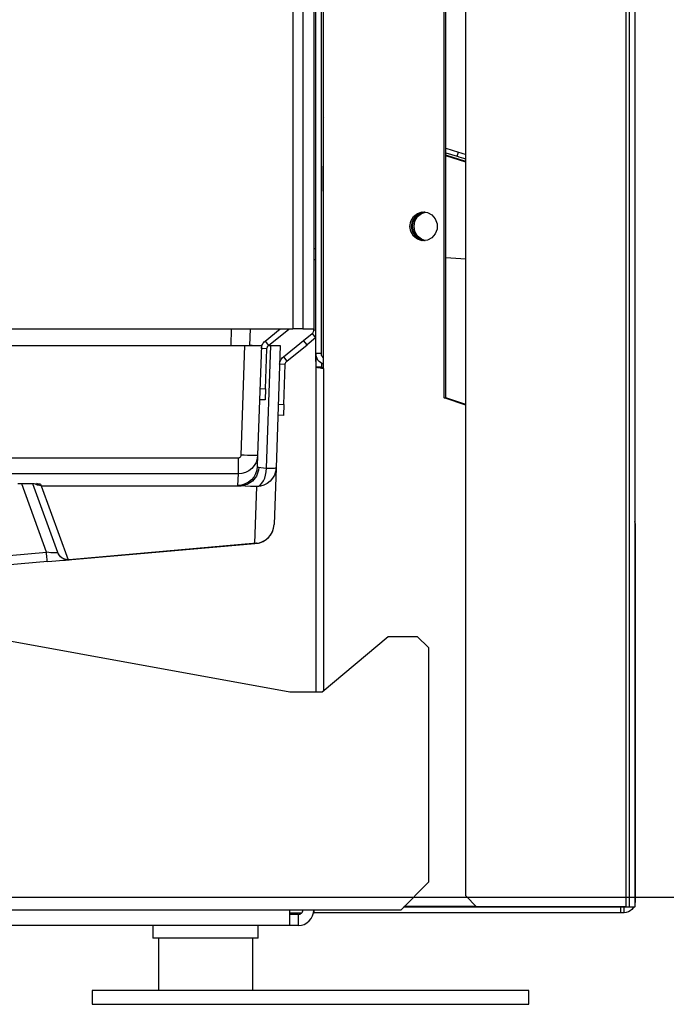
# Model space of a CAD drawing. Header units: millimetres. Extents: x 0 to 39025, y -31299 to 8400.
# Tile 328 of 382: x 17546 to 17663, y 1446 to 1624. Entities that reach past the tile are written whole.
import ezdxf

# ---------------------------------------------------------------- set-up
doc = ezdxf.new("R2010")
doc.units = ezdxf.units.MM
doc.header["$PDSIZE"] = -1
doc.layers.add('DIMENZIJE', color=4, linetype='Continuous')
doc.styles.add('SLDTEXTSTYLE6', font='txt')
doc.dimstyles.new('SLDDIMSTYLE0', dxfattribs={"dimtxt": 3, "dimasz": 3.414889, "dimexe": 0, "dimexo": 0.0625, "dimgap": 0.75, "dimtad": 1, "dimdec": 0, "dimlfac": 20, "dimrnd": 1e-09, "dimzin": 12, "dimdsep": 46, "dimtxsty": 'SLDTEXTSTYLE6', "dimsah": 1, "dimcen": 0.09, "dimadec": 0, "dimazin": 3, "dimtfac": 1, "dimtdec": 0, "dimtofl": 0, "dimtmove": 0, "dimatfit": 3, "dimfxl": 1, "dimfrac": 2, "dimtolj": 1, "dimtzin": 12, "dimarcsym": 0})

# ---------------------------------------------------------------- blocks, each defined once
blk = doc.blocks.new('*U63')
at = {"lineweight": 25}
for p, q in [((628.89, 10.82), (628.89, 1.35)), ((645.89, 10.82), (645.89, 1.35))]:
    blk.add_line(p, q, dxfattribs=at)
blk.add_lwpolyline([(616.89, -1.15), (695.79, -1.15), (695.79, 1.35), (616.89, 1.35)], close=True, dxfattribs=at)
for points in [[(684.42, 18.46), (684.42, 18.46), (684.42, 557.15), (684.42, 557.15)], [(713.31, 557.15), (713.31, 557.15), (713.31, 16.45), (713.31, 16.45)], [(713.91, 557.15), (713.91, 557.15), (713.91, 16.45), (713.91, 16.45)], [(714.96, 557.15), (714.96, 557.15), (714.96, 16.45), (714.96, 16.45)], [(715, 85.75), (715, 85.75), (715, 557.15), (715, 557.15)], [(657.32, 115.01), (657.32, 115.01), (657.32, 544.18), (657.32, 544.18)], [(657.32, 116.46), (657.32, 116.46), (657.32, 531.12), (657.32, 531.12)], [(658.32, 116.46), (658.32, 116.46), (658.32, 531.12), (658.32, 531.12)], [(656.95, 529.11), (656.95, 529.11), (656.95, 120.93), (656.95, 120.93)], [(658.7, 113.77), (658.7, 113.77), (658.7, 529.5), (658.7, 529.5)], [(653.15, 528.1), (653.15, 528.1), (653.15, 120.93), (653.15, 120.93)], [(654.95, 528.1), (654.95, 528.1), (654.95, 120.93), (654.95, 120.93)], [(680.52, 108.43), (680.52, 108.43), (680.52, 522.6), (680.52, 522.6)], [(680.83, 108.43), (680.83, 108.43), (680.83, 522.6), (680.83, 522.6)], [(658.62, 155.56), (658.62, 155.56), (658.62, 150.31), (658.62, 150.31)], [(658.7, 155.56), (658.7, 155.56), (658.62, 155.56), (658.62, 155.56)], [(680.83, 153.61), (680.83, 153.61), (683.08, 152.88), (683.08, 152.88)], [(680.83, 152.76), (680.83, 152.76), (682.83, 152.11), (682.83, 152.11)], [(684.42, 151.15), (684.42, 151.15), (680.83, 152.32), (680.83, 152.32)], [(684.42, 151.05), (684.42, 151.05), (680.83, 152.22), (680.83, 152.22)], [(682.83, 152.11), (682.83, 152.11), (683.08, 152.88), (683.08, 152.88)], [(658.62, 150.31), (658.62, 150.31), (658.7, 150.31), (658.7, 150.31)], [(658.7, 145.78), (658.7, 145.78), (658.62, 145.78), (658.62, 145.78)], [(656.95, 135.42), (656.95, 135.42), (657.32, 135.42), (657.32, 135.42)], [(680.83, 133.84), (680.83, 133.84), (684.42, 133.57), (684.42, 133.57)], [(657.32, 133.41), (657.32, 133.41), (656.95, 133.41), (656.95, 133.41)], [(498.4, 120.93), (498.4, 120.93), (653.15, 120.93), (653.15, 120.93)], [(642, 117.91), (642, 117.91), (642.1, 120.93), (642.1, 120.93)], [(645.4, 117.93), (645.4, 117.93), (645.5, 120.93), (645.5, 120.93)], [(648.15, 118.69), (648.15, 118.69), (650.9, 120.93), (650.9, 120.93)], [(648.78, 117.91), (648.78, 117.91), (652.42, 120.88), (652.42, 120.88)], [(652.42, 120.88), (652.42, 120.88), (652.38, 120.93), (652.38, 120.93)], [(652.49, 120.93), (652.49, 120.93), (652.42, 120.88), (652.42, 120.88)], [(655.1, 118.84), (655.1, 118.84), (656.65, 120.1), (656.65, 120.1)], [(657.28, 119.32), (657.28, 119.32), (655.73, 118.05), (655.73, 118.05)], [(656.65, 120.1), (656.65, 120.1), (657.28, 119.32), (657.28, 119.32)], [(656.95, 120.72), (656.95, 120.72), (656.95, 120.93), (656.95, 120.93)], [(656.95, 120.72), (656.95, 120.72), (657.32, 120.72), (657.32, 120.72)], [(657.28, 119.32), (657.28, 119.32), (657.32, 119.35), (657.32, 119.35)], [(500.9, 117.91), (500.9, 117.91), (644.5, 117.91), (644.5, 117.91)], [(643.82, 98.09), (643.82, 98.09), (644.5, 117.91), (644.5, 117.91)], [(645.4, 117.91), (645.4, 117.91), (645.4, 117.93), (645.4, 117.93)], [(645.83, 117.91), (645.83, 117.91), (645.4, 117.93), (645.4, 117.93)], [(647.5, 117.91), (647.5, 117.91), (646.81, 98.09), (646.81, 98.09)], [(648.15, 118.69), (648.15, 118.69), (648.78, 117.91), (648.78, 117.91)], [(648.43, 95.76), (648.43, 95.76), (649.2, 117.91), (649.2, 117.91)], [(648.78, 117.91), (648.78, 117.91), (649.2, 117.91), (649.2, 117.91)], [(650.9, 117.91), (650.9, 117.91), (650.13, 95.8), (650.13, 95.8)], [(651.45, 115.86), (651.45, 115.86), (655.1, 118.84), (655.1, 118.84)], [(652.08, 115.08), (652.08, 115.08), (655.73, 118.05), (655.73, 118.05)], [(655.73, 118.05), (655.73, 118.05), (655.1, 118.84), (655.1, 118.84)], [(648.48, 117.31), (648.48, 117.31), (647.48, 117.35), (647.48, 117.35)], [(648.23, 110.1), (648.23, 110.1), (648.48, 117.31), (648.48, 117.31)], [(651.45, 115.86), (651.45, 115.86), (652.08, 115.08), (652.08, 115.08)], [(657.32, 116.46), (657.32, 116.46), (657.32, 114), (657.32, 114)], [(658.32, 116.46), (658.32, 116.46), (657.32, 116.46), (657.32, 116.46)], [(651.78, 114.48), (651.78, 114.48), (650.78, 114.52), (650.78, 114.52)], [(651.53, 107.27), (651.53, 107.27), (651.78, 114.48), (651.78, 114.48)], [(657.32, 115.01), (657.32, 115.01), (657.32, 115.01), (657.32, 115.01)], [(658.32, 114), (658.32, 114), (657.32, 114), (657.32, 114)], [(657.32, 114), (657.32, 114), (657.32, 55.3), (657.32, 55.3)], [(658.32, 114.72), (658.32, 114.72), (658.32, 114), (658.32, 114)], [(658.7, 113.77), (658.7, 113.77), (658.7, 55.51), (658.7, 55.51)], [(647.23, 110.13), (647.23, 110.13), (648.23, 110.1), (648.23, 110.1)], [(648.23, 110.1), (648.23, 110.1), (648.16, 108.09), (648.16, 108.09)], [(648.16, 108.09), (648.16, 108.09), (647.16, 108.12), (647.16, 108.12)], [(650.53, 107.31), (650.53, 107.31), (651.53, 107.27), (651.53, 107.27)], [(651.53, 107.27), (651.53, 107.27), (651.46, 105.26), (651.46, 105.26)], [(684.42, 107.14), (684.42, 107.14), (680.52, 108.43), (680.52, 108.43)], [(680.52, 108.43), (680.52, 108.43), (680.83, 108.43), (680.83, 108.43)], [(684.42, 107.24), (684.42, 107.24), (680.83, 108.43), (680.83, 108.43)], [(651.46, 105.26), (651.46, 105.26), (650.46, 105.3), (650.46, 105.3)], [(646.81, 98.09), (646.81, 98.09), (646.74, 96.03), (646.74, 96.03)], [(502.09, 97.61), (502.09, 97.61), (643.32, 97.61), (643.32, 97.61)], [(643.32, 94.7), (643.32, 94.7), (502.09, 94.7), (502.09, 94.7)], [(643.25, 92.63), (643.25, 92.63), (643.32, 94.7), (643.32, 94.7)], [(650.13, 95.8), (650.13, 95.8), (649.78, 85.55), (649.78, 85.55)], [(608.65, 80.57), (608.65, 80.57), (604.18, 92.92), (604.18, 92.92)], [(610.69, 80.51), (610.69, 80.51), (606.21, 92.89), (606.21, 92.89)], [(607.64, 92.82), (607.64, 92.82), (607.73, 92.56), (607.73, 92.56)], [(607.73, 92.56), (607.73, 92.56), (643.84, 92.56), (643.84, 92.56)], [(607.73, 92.56), (607.73, 92.56), (607.73, 92.56), (607.73, 92.56)], [(607.73, 92.56), (607.73, 92.56), (612.57, 79.19), (612.57, 79.19)], [(643.87, 92.56), (643.87, 92.56), (643.84, 92.56), (643.84, 92.56)], [(646.28, 82.16), (646.28, 82.16), (646.63, 92.41), (646.63, 92.41)], [(715, 85.75), (715, 85.75), (714.96, 86.09), (714.96, 86.09)], [(715, 85.75), (715, 85.75), (715, 17.4), (715, 17.4)], [(501, 82.93), (501, 82.93), (652.65, 55.3), (652.65, 55.3)], [(612.57, 79.19), (612.57, 79.19), (646.28, 82.16), (646.28, 82.16)], [(646.58, 82.17), (646.58, 82.17), (612.75, 79.19), (612.75, 79.19)], [(595.81, 79.44), (595.81, 79.44), (608.65, 80.57), (608.65, 80.57)], [(608.82, 78.85), (608.82, 78.85), (595.9, 77.71), (595.9, 77.71)], [(658.45, 55.3), (658.45, 55.3), (670.37, 65.34), (670.37, 65.34)], [(670.37, 65.34), (670.37, 65.34), (675.65, 65.34), (675.65, 65.34)], [(675.65, 65.34), (675.65, 65.34), (677.65, 63.34), (677.65, 63.34)], [(677.65, 63.34), (677.65, 63.34), (677.65, 20.92), (677.65, 20.92)], [(652.65, 55.3), (652.65, 55.3), (658.45, 55.3), (658.45, 55.3)], [(677.65, 20.92), (677.65, 20.92), (672.65, 15.89), (672.65, 15.89)], [(684.42, 18.46), (684.42, 18.46), (686.33, 16.45), (686.33, 16.45)], [(712.38, 16.4), (712.38, 16.4), (673.15, 16.4), (673.15, 16.4)], [(686.33, 16.45), (686.33, 16.45), (673.2, 16.45), (673.2, 16.45)], [(686.28, 16.5), (686.28, 16.5), (673.25, 16.5), (673.25, 16.5)], [(713.31, 16.45), (713.31, 16.45), (686.33, 16.45), (686.33, 16.45)], [(712.38, 16.4), (712.38, 16.4), (712.38, 15.39), (712.38, 15.39)], [(713, 16.4), (713, 16.4), (712.38, 16.4), (712.38, 16.4)], [(713, 16.45), (713, 16.45), (713, 16.4), (713, 16.4)], [(713, 15.39), (713, 15.39), (713, 16.4), (713, 16.4)], [(713.91, 16.45), (713.91, 16.45), (714.96, 16.45), (714.96, 16.45)], [(715, 16.45), (715, 16.45), (715, 17.4), (715, 17.4)], [(652.65, 15.89), (652.65, 15.89), (501, 15.89), (501, 15.89)], [(672.65, 15.89), (672.65, 15.89), (652.65, 15.89), (652.65, 15.89)], [(652.65, 15.39), (652.65, 15.39), (654.77, 15.39), (654.77, 15.39)], [(654.15, 15.09), (654.15, 15.09), (652.65, 15.09), (652.65, 15.09)], [(654.15, 15.09), (654.15, 15.09), (654.15, 13.08), (654.15, 13.08)], [(656.9, 15.39), (656.9, 15.39), (657, 15.39), (657, 15.39)], [(657, 15.39), (657, 15.39), (657, 15.89), (657, 15.89)], [(712.38, 15.39), (712.38, 15.39), (657, 15.39), (657, 15.39)], [(713, 15.39), (713, 15.39), (712.38, 15.39), (712.38, 15.39)], [(652.65, 13.08), (652.65, 13.08), (501, 13.08), (501, 13.08)], [(627.89, 13.08), (627.89, 13.08), (627.89, 10.82), (627.89, 10.82)], [(646.89, 10.82), (646.89, 10.82), (646.89, 13.08), (646.89, 13.08)], [(654.15, 13.08), (654.15, 13.08), (652.65, 13.08), (652.65, 13.08)]]:
    blk.add_open_spline(points, degree=3, dxfattribs=at)
for points, knots in [([(658.7, 159.07), (658.7, 159.07), (658.65, 158.94), (658.65, 158.94), (658.65, 158.94), (658.63, 158.75), (658.63, 158.75), (658.63, 158.75), (658.62, 158.65), (658.62, 158.65)], [0, 0, 0, 0, 1, 1, 1, 2, 2, 2, 3, 3, 3, 3]), ([(658.62, 158.65), (658.62, 158.65), (658.62, 158.29), (658.62, 158.29), (658.62, 158.29), (658.62, 157.91), (658.62, 157.91), (658.62, 157.91), (658.62, 157.53), (658.62, 157.53), (658.62, 157.53), (658.62, 157.15), (658.62, 157.15), (658.62, 157.15), (658.62, 156.76), (658.62, 156.76), (658.62, 156.76), (658.62, 156.36), (658.62, 156.36), (658.62, 156.36), (658.62, 155.96), (658.62, 155.96), (658.62, 155.96), (658.62, 155.56), (658.62, 155.56)], [0, 0, 0, 0, 1, 1, 1, 2, 2, 2, 3, 3, 3, 4, 4, 4, 5, 5, 5, 6, 6, 6, 7, 7, 7, 8, 8, 8, 8]), ([(684.42, 151.59), (684.42, 151.59), (684.04, 151.71), (684.04, 151.71), (684.04, 151.71), (683.64, 151.85), (683.64, 151.85), (683.64, 151.85), (683.23, 151.98), (683.23, 151.98), (683.23, 151.98), (682.83, 152.11), (682.83, 152.11)], [0, 0, 0, 0, 1, 1, 1, 2, 2, 2, 3, 3, 3, 4, 4, 4, 4]), ([(683.08, 152.88), (683.08, 152.88), (683.48, 152.75), (683.48, 152.75), (683.48, 152.75), (683.89, 152.61), (683.89, 152.61), (683.89, 152.61), (684.29, 152.48), (684.29, 152.48), (684.29, 152.48), (684.42, 152.44), (684.42, 152.44)], [0, 0, 0, 0, 1, 1, 1, 2, 2, 2, 3, 3, 3, 4, 4, 4, 4]), ([(658.62, 145.78), (658.62, 145.78), (658.62, 145.88), (658.62, 145.88), (658.62, 145.88), (658.62, 146.13), (658.62, 146.13), (658.62, 146.13), (658.62, 146.55), (658.62, 146.55), (658.62, 146.55), (658.62, 147.11), (658.62, 147.11), (658.62, 147.11), (658.62, 147.8), (658.62, 147.8), (658.62, 147.8), (658.62, 148.58), (658.62, 148.58), (658.62, 148.58), (658.62, 149.43), (658.62, 149.43), (658.62, 149.43), (658.62, 150.31), (658.62, 150.31)], [0, 0, 0, 0, 1, 1, 1, 2, 2, 2, 3, 3, 3, 4, 4, 4, 5, 5, 5, 6, 6, 6, 7, 7, 7, 8, 8, 8, 8]), ([(674.31, 139.44), (674.31, 139.44), (674.48, 138.5), (674.48, 138.5), (674.48, 138.5), (674.96, 137.69), (674.96, 137.69), (674.96, 137.69), (675.69, 137.11), (675.69, 137.11), (675.69, 137.11), (676.55, 136.85), (676.55, 136.85), (676.55, 136.85), (677.46, 136.93), (677.46, 136.93), (677.46, 136.93), (678.28, 137.36), (678.28, 137.36), (678.28, 137.36), (678.89, 138.07), (678.89, 138.07), (678.89, 138.07), (679.21, 138.97), (679.21, 138.97), (679.21, 138.97), (679.21, 139.93), (679.21, 139.93), (679.21, 139.93), (678.89, 140.82), (678.89, 140.82), (678.89, 140.82), (678.28, 141.54), (678.28, 141.54), (678.28, 141.54), (677.46, 141.96), (677.46, 141.96), (677.46, 141.96), (676.55, 142.05), (676.55, 142.05), (676.55, 142.05), (675.69, 141.78), (675.69, 141.78), (675.69, 141.78), (674.96, 141.21), (674.96, 141.21), (674.96, 141.21), (674.48, 140.39), (674.48, 140.39), (674.48, 140.39), (674.31, 139.44), (674.31, 139.44)], [0, 0, 0, 0, 1, 1, 1, 2, 2, 2, 3, 3, 3, 4, 4, 4, 5, 5, 5, 6, 6, 6, 7, 7, 7, 8, 8, 8, 9, 9, 9, 10, 10, 10, 11, 11, 11, 12, 12, 12, 13, 13, 13, 14, 14, 14, 15, 15, 15, 16, 16, 16, 17, 17, 17, 17]), ([(674.62, 139.44), (674.62, 139.44), (674.79, 140.39), (674.79, 140.39), (674.79, 140.39), (675.27, 141.21), (675.27, 141.21), (675.27, 141.21), (675.99, 141.78), (675.99, 141.78), (675.99, 141.78), (676.86, 142.05), (676.86, 142.05), (676.86, 142.05), (676.94, 142.05), (676.94, 142.05)], [0, 0, 0, 0, 1, 1, 1, 2, 2, 2, 3, 3, 3, 4, 4, 4, 5, 5, 5, 5]), ([(674.8, 139.44), (674.8, 139.44), (674.97, 140.39), (674.97, 140.39), (674.97, 140.39), (675.44, 141.2), (675.44, 141.2), (675.44, 141.2), (676.16, 141.78), (676.16, 141.78), (676.16, 141.78), (677.03, 142.05), (677.03, 142.05), (677.03, 142.05), (677.04, 142.05), (677.04, 142.05)], [0, 0, 0, 0, 1, 1, 1, 2, 2, 2, 3, 3, 3, 4, 4, 4, 5, 5, 5, 5]), ([(675.05, 139.44), (675.05, 139.44), (675.21, 140.39), (675.21, 140.39), (675.21, 140.39), (675.69, 141.21), (675.69, 141.21), (675.69, 141.21), (676.41, 141.78), (676.41, 141.78), (676.41, 141.78), (677.15, 142.03), (677.15, 142.03)], [0, 0, 0, 0, 1, 1, 1, 2, 2, 2, 3, 3, 3, 4, 4, 4, 4]), ([(676.94, 136.84), (676.94, 136.84), (676.86, 136.85), (676.86, 136.85), (676.86, 136.85), (675.99, 137.11), (675.99, 137.11), (675.99, 137.11), (675.27, 137.69), (675.27, 137.69), (675.27, 137.69), (674.79, 138.5), (674.79, 138.5), (674.79, 138.5), (674.62, 139.44), (674.62, 139.44)], [0, 0, 0, 0, 1, 1, 1, 2, 2, 2, 3, 3, 3, 4, 4, 4, 5, 5, 5, 5]), ([(677.01, 136.84), (677.01, 136.84), (676.17, 137.1), (676.17, 137.1), (676.17, 137.1), (675.45, 137.69), (675.45, 137.69), (675.45, 137.69), (674.97, 138.5), (674.97, 138.5), (674.97, 138.5), (674.8, 139.44), (674.8, 139.44)], [0, 0, 0, 0, 1, 1, 1, 2, 2, 2, 3, 3, 3, 4, 4, 4, 4]), ([(677.15, 136.86), (677.15, 136.86), (676.42, 137.11), (676.42, 137.11), (676.42, 137.11), (675.7, 137.69), (675.7, 137.69), (675.7, 137.69), (675.22, 138.5), (675.22, 138.5), (675.22, 138.5), (675.05, 139.44), (675.05, 139.44)], [0, 0, 0, 0, 1, 1, 1, 2, 2, 2, 3, 3, 3, 4, 4, 4, 4]), ([(654.95, 120.93), (654.95, 120.93), (654.92, 120.93), (654.92, 120.93), (654.92, 120.93), (654.82, 120.93), (654.82, 120.93), (654.82, 120.93), (654.65, 120.93), (654.65, 120.93), (654.65, 120.93), (654.42, 120.93), (654.42, 120.93), (654.42, 120.93), (654.15, 120.93), (654.15, 120.93), (654.15, 120.93), (653.84, 120.93), (653.84, 120.93), (653.84, 120.93), (653.5, 120.93), (653.5, 120.93), (653.5, 120.93), (653.15, 120.93), (653.15, 120.93)], [0, 0, 0, 0, 1, 1, 1, 2, 2, 2, 3, 3, 3, 4, 4, 4, 5, 5, 5, 6, 6, 6, 7, 7, 7, 8, 8, 8, 8]), ([(654.95, 120.93), (654.95, 120.93), (655.41, 120.93), (655.41, 120.93), (655.41, 120.93), (655.84, 120.93), (655.84, 120.93), (655.84, 120.93), (656.22, 120.93), (656.22, 120.93), (656.22, 120.93), (656.53, 120.93), (656.53, 120.93), (656.53, 120.93), (656.76, 120.93), (656.76, 120.93), (656.76, 120.93), (656.9, 120.93), (656.9, 120.93), (656.9, 120.93), (656.95, 120.93), (656.95, 120.93)], [0, 0, 0, 0, 1, 1, 1, 2, 2, 2, 3, 3, 3, 4, 4, 4, 5, 5, 5, 6, 6, 6, 7, 7, 7, 7]), ([(656.65, 120.1), (656.65, 120.1), (656.72, 120.16), (656.72, 120.16), (656.72, 120.16), (656.78, 120.23), (656.78, 120.23), (656.78, 120.23), (656.83, 120.3), (656.83, 120.3), (656.83, 120.3), (656.87, 120.38), (656.87, 120.38), (656.87, 120.38), (656.9, 120.46), (656.9, 120.46), (656.9, 120.46), (656.93, 120.55), (656.93, 120.55), (656.93, 120.55), (656.95, 120.63), (656.95, 120.63), (656.95, 120.63), (656.95, 120.72), (656.95, 120.72)], [0, 0, 0, 0, 1, 1, 1, 2, 2, 2, 3, 3, 3, 4, 4, 4, 5, 5, 5, 6, 6, 6, 7, 7, 7, 8, 8, 8, 8]), ([(644.5, 117.91), (644.5, 117.91), (645.09, 117.91), (645.09, 117.91), (645.09, 117.91), (645.65, 117.91), (645.65, 117.91), (645.65, 117.91), (646.17, 117.91), (646.17, 117.91), (646.17, 117.91), (646.63, 117.91), (646.63, 117.91), (646.63, 117.91), (646.99, 117.91), (646.99, 117.91), (646.99, 117.91), (647.27, 117.91), (647.27, 117.91), (647.27, 117.91), (647.44, 117.91), (647.44, 117.91), (647.44, 117.91), (647.5, 117.91), (647.5, 117.91)], [0, 0, 0, 0, 1, 1, 1, 2, 2, 2, 3, 3, 3, 4, 4, 4, 5, 5, 5, 6, 6, 6, 7, 7, 7, 8, 8, 8, 8]), ([(647.48, 117.35), (647.48, 117.35), (647.5, 117.54), (647.5, 117.54), (647.5, 117.54), (647.54, 117.72), (647.54, 117.72), (647.54, 117.72), (647.59, 117.91), (647.59, 117.91), (647.59, 117.91), (647.67, 118.08), (647.67, 118.08), (647.67, 118.08), (647.76, 118.25), (647.76, 118.25), (647.76, 118.25), (647.87, 118.41), (647.87, 118.41), (647.87, 118.41), (648, 118.56), (648, 118.56), (648, 118.56), (648.15, 118.69), (648.15, 118.69)], [0, 0, 0, 0, 1, 1, 1, 2, 2, 2, 3, 3, 3, 4, 4, 4, 5, 5, 5, 6, 6, 6, 7, 7, 7, 8, 8, 8, 8]), ([(647.5, 117.91), (647.5, 117.91), (647.58, 117.91), (647.58, 117.91), (647.58, 117.91), (647.59, 117.91), (647.59, 117.91)], [0, 0, 0, 0, 1, 1, 1, 2, 2, 2, 2]), ([(648.48, 117.31), (648.48, 117.31), (648.49, 117.4), (648.49, 117.4), (648.49, 117.4), (648.5, 117.48), (648.5, 117.48), (648.5, 117.48), (648.53, 117.56), (648.53, 117.56), (648.53, 117.56), (648.57, 117.64), (648.57, 117.64), (648.57, 117.64), (648.61, 117.72), (648.61, 117.72), (648.61, 117.72), (648.66, 117.79), (648.66, 117.79), (648.66, 117.79), (648.71, 117.85), (648.71, 117.85), (648.71, 117.85), (648.78, 117.91), (648.78, 117.91)], [0, 0, 0, 0, 1, 1, 1, 2, 2, 2, 3, 3, 3, 4, 4, 4, 5, 5, 5, 6, 6, 6, 7, 7, 7, 8, 8, 8, 8]), ([(649.2, 117.91), (649.2, 117.91), (649.78, 117.91), (649.78, 117.91), (649.78, 117.91), (650.25, 117.91), (650.25, 117.91), (650.25, 117.91), (650.6, 117.91), (650.6, 117.91), (650.6, 117.91), (650.82, 117.91), (650.82, 117.91), (650.82, 117.91), (650.9, 117.91), (650.9, 117.91)], [0, 0, 0, 0, 1, 1, 1, 2, 2, 2, 3, 3, 3, 4, 4, 4, 5, 5, 5, 5]), ([(650.78, 114.52), (650.78, 114.52), (650.8, 114.72), (650.8, 114.72), (650.8, 114.72), (650.84, 114.9), (650.84, 114.9), (650.84, 114.9), (650.89, 115.08), (650.89, 115.08), (650.89, 115.08), (650.97, 115.26), (650.97, 115.26), (650.97, 115.26), (651.06, 115.43), (651.06, 115.43), (651.06, 115.43), (651.18, 115.59), (651.18, 115.59), (651.18, 115.59), (651.3, 115.73), (651.3, 115.73), (651.3, 115.73), (651.45, 115.86), (651.45, 115.86)], [0, 0, 0, 0, 1, 1, 1, 2, 2, 2, 3, 3, 3, 4, 4, 4, 5, 5, 5, 6, 6, 6, 7, 7, 7, 8, 8, 8, 8]), ([(658.7, 114.55), (658.7, 114.55), (658.41, 114.67), (658.41, 114.67), (658.41, 114.67), (658.15, 114.84), (658.15, 114.84), (658.15, 114.84), (657.91, 115.04), (657.91, 115.04), (657.91, 115.04), (657.7, 115.28), (657.7, 115.28), (657.7, 115.28), (657.54, 115.55), (657.54, 115.55), (657.54, 115.55), (657.42, 115.84), (657.42, 115.84), (657.42, 115.84), (657.35, 116.15), (657.35, 116.15), (657.35, 116.15), (657.32, 116.46), (657.32, 116.46)], [0, 0, 0, 0, 1, 1, 1, 2, 2, 2, 3, 3, 3, 4, 4, 4, 5, 5, 5, 6, 6, 6, 7, 7, 7, 8, 8, 8, 8]), ([(658.7, 115.67), (658.7, 115.67), (658.61, 115.75), (658.61, 115.75), (658.61, 115.75), (658.51, 115.87), (658.51, 115.87), (658.51, 115.87), (658.43, 116.01), (658.43, 116.01), (658.43, 116.01), (658.37, 116.16), (658.37, 116.16), (658.37, 116.16), (658.34, 116.3), (658.34, 116.3), (658.34, 116.3), (658.32, 116.46), (658.32, 116.46)], [0, 0, 0, 0, 1, 1, 1, 2, 2, 2, 3, 3, 3, 4, 4, 4, 5, 5, 5, 6, 6, 6, 6]), ([(651.78, 114.48), (651.78, 114.48), (651.79, 114.57), (651.79, 114.57), (651.79, 114.57), (651.8, 114.65), (651.8, 114.65), (651.8, 114.65), (651.83, 114.74), (651.83, 114.74), (651.83, 114.74), (651.87, 114.82), (651.87, 114.82), (651.87, 114.82), (651.91, 114.89), (651.91, 114.89), (651.91, 114.89), (651.96, 114.96), (651.96, 114.96), (651.96, 114.96), (652.02, 115.02), (652.02, 115.02), (652.02, 115.02), (652.08, 115.08), (652.08, 115.08)], [0, 0, 0, 0, 1, 1, 1, 2, 2, 2, 3, 3, 3, 4, 4, 4, 5, 5, 5, 6, 6, 6, 7, 7, 7, 8, 8, 8, 8]), ([(657.32, 114), (657.32, 114), (657.35, 113.99), (657.35, 113.99), (657.35, 113.99), (657.45, 113.98), (657.45, 113.98), (657.45, 113.98), (657.6, 113.95), (657.6, 113.95), (657.6, 113.95), (657.81, 113.91), (657.81, 113.91), (657.81, 113.91), (658.08, 113.87), (658.08, 113.87), (658.08, 113.87), (658.37, 113.83), (658.37, 113.83), (658.37, 113.83), (658.7, 113.77), (658.7, 113.77)], [0, 0, 0, 0, 1, 1, 1, 2, 2, 2, 3, 3, 3, 4, 4, 4, 5, 5, 5, 6, 6, 6, 7, 7, 7, 7]), ([(658.32, 114), (658.32, 114), (658.34, 113.99), (658.34, 113.99), (658.34, 113.99), (658.39, 113.98), (658.39, 113.98), (658.39, 113.98), (658.46, 113.95), (658.46, 113.95), (658.46, 113.95), (658.57, 113.91), (658.57, 113.91), (658.57, 113.91), (658.7, 113.87), (658.7, 113.87), (658.7, 113.87), (658.7, 113.87), (658.7, 113.87)], [0, 0, 0, 0, 1, 1, 1, 2, 2, 2, 3, 3, 3, 4, 4, 4, 5, 5, 5, 6, 6, 6, 6]), ([(643.32, 97.61), (643.32, 97.61), (643.41, 97.62), (643.41, 97.62), (643.41, 97.62), (643.5, 97.65), (643.5, 97.65), (643.5, 97.65), (643.58, 97.69), (643.58, 97.69), (643.58, 97.69), (643.66, 97.75), (643.66, 97.75), (643.66, 97.75), (643.73, 97.82), (643.73, 97.82), (643.73, 97.82), (643.77, 97.91), (643.77, 97.91), (643.77, 97.91), (643.8, 98), (643.8, 98), (643.8, 98), (643.82, 98.09), (643.82, 98.09)], [0, 0, 0, 0, 1, 1, 1, 2, 2, 2, 3, 3, 3, 4, 4, 4, 5, 5, 5, 6, 6, 6, 7, 7, 7, 8, 8, 8, 8]), ([(646.81, 98.09), (646.81, 98.09), (646.72, 97.43), (646.72, 97.43), (646.72, 97.43), (646.51, 96.79), (646.51, 96.79), (646.51, 96.79), (646.18, 96.2), (646.18, 96.2), (646.18, 96.2), (645.74, 95.69), (645.74, 95.69), (645.74, 95.69), (645.22, 95.27), (645.22, 95.27), (645.22, 95.27), (644.63, 94.96), (644.63, 94.96), (644.63, 94.96), (643.98, 94.77), (643.98, 94.77), (643.98, 94.77), (643.32, 94.7), (643.32, 94.7)], [0, 0, 0, 0, 1, 1, 1, 2, 2, 2, 3, 3, 3, 4, 4, 4, 5, 5, 5, 6, 6, 6, 7, 7, 7, 8, 8, 8, 8]), ([(646.81, 98.09), (646.81, 98.09), (646.75, 98.08), (646.75, 98.08), (646.75, 98.08), (646.58, 98.06), (646.58, 98.06), (646.58, 98.06), (646.31, 98.06), (646.31, 98.06), (646.31, 98.06), (645.93, 98.05), (645.93, 98.05), (645.93, 98.05), (645.47, 98.06), (645.47, 98.06), (645.47, 98.06), (644.96, 98.06), (644.96, 98.06), (644.96, 98.06), (644.4, 98.08), (644.4, 98.08), (644.4, 98.08), (643.82, 98.09), (643.82, 98.09)], [0, 0, 0, 0, 1, 1, 1, 2, 2, 2, 3, 3, 3, 4, 4, 4, 5, 5, 5, 6, 6, 6, 7, 7, 7, 8, 8, 8, 8]), ([(643.32, 94.7), (643.32, 94.7), (643.32, 94.77), (643.32, 94.77), (643.32, 94.77), (643.32, 94.94), (643.32, 94.94), (643.32, 94.94), (643.32, 95.21), (643.32, 95.21), (643.32, 95.21), (643.32, 95.58), (643.32, 95.58), (643.32, 95.58), (643.32, 96.01), (643.32, 96.01), (643.32, 96.01), (643.32, 96.5), (643.32, 96.5), (643.32, 96.5), (643.32, 97.04), (643.32, 97.04), (643.32, 97.04), (643.32, 97.61), (643.32, 97.61)], [0, 0, 0, 0, 1, 1, 1, 2, 2, 2, 3, 3, 3, 4, 4, 4, 5, 5, 5, 6, 6, 6, 7, 7, 7, 8, 8, 8, 8]), ([(646.74, 96.03), (646.74, 96.03), (646.65, 95.36), (646.65, 95.36), (646.65, 95.36), (646.44, 94.72), (646.44, 94.72), (646.44, 94.72), (646.11, 94.14), (646.11, 94.14), (646.11, 94.14), (645.67, 93.62), (645.67, 93.62), (645.67, 93.62), (645.15, 93.2), (645.15, 93.2), (645.15, 93.2), (644.55, 92.89), (644.55, 92.89), (644.55, 92.89), (643.91, 92.7), (643.91, 92.7), (643.91, 92.7), (643.25, 92.63), (643.25, 92.63)], [0, 0, 0, 0, 1, 1, 1, 2, 2, 2, 3, 3, 3, 4, 4, 4, 5, 5, 5, 6, 6, 6, 7, 7, 7, 8, 8, 8, 8]), ([(647.04, 95.92), (647.04, 95.92), (647.03, 95.85), (647.03, 95.85), (647.03, 95.85), (646.97, 95.37), (646.97, 95.37), (646.97, 95.37), (646.57, 94.27), (646.57, 94.27), (646.57, 94.27), (645.86, 93.37), (645.86, 93.37), (645.86, 93.37), (644.92, 92.78), (644.92, 92.78), (644.92, 92.78), (643.87, 92.56), (643.87, 92.56)], [0, 0, 0, 0, 1, 1, 1, 2, 2, 2, 3, 3, 3, 4, 4, 4, 5, 5, 5, 6, 6, 6, 6]), ([(650.13, 95.8), (650.13, 95.8), (650.05, 95.14), (650.05, 95.14), (650.05, 95.14), (649.84, 94.5), (649.84, 94.5), (649.84, 94.5), (649.5, 93.91), (649.5, 93.91), (649.5, 93.91), (649.07, 93.4), (649.07, 93.4), (649.07, 93.4), (648.54, 92.98), (648.54, 92.98), (648.54, 92.98), (647.94, 92.67), (647.94, 92.67), (647.94, 92.67), (647.3, 92.48), (647.3, 92.48), (647.3, 92.48), (646.63, 92.41), (646.63, 92.41)], [0, 0, 0, 0, 1, 1, 1, 2, 2, 2, 3, 3, 3, 4, 4, 4, 5, 5, 5, 6, 6, 6, 7, 7, 7, 8, 8, 8, 8]), ([(646.63, 92.41), (646.63, 92.41), (646.96, 92.5), (646.96, 92.5), (646.96, 92.5), (647.29, 92.7), (647.29, 92.7), (647.29, 92.7), (647.58, 93.02), (647.58, 93.02), (647.58, 93.02), (647.85, 93.43), (647.85, 93.43), (647.85, 93.43), (648.08, 93.93), (648.08, 93.93), (648.08, 93.93), (648.25, 94.5), (648.25, 94.5), (648.25, 94.5), (648.37, 95.11), (648.37, 95.11), (648.37, 95.11), (648.43, 95.76), (648.43, 95.76)], [0, 0, 0, 0, 1, 1, 1, 2, 2, 2, 3, 3, 3, 4, 4, 4, 5, 5, 5, 6, 6, 6, 7, 7, 7, 8, 8, 8, 8]), ([(646.74, 96.03), (646.74, 96.03), (646.77, 95.99), (646.77, 95.99), (646.77, 95.99), (646.87, 95.94), (646.87, 95.94), (646.87, 95.94), (647.04, 95.92), (647.04, 95.92)], [0, 0, 0, 0, 1, 1, 1, 2, 2, 2, 3, 3, 3, 3]), ([(647.04, 95.92), (647.04, 95.92), (647.39, 95.85), (647.39, 95.85), (647.39, 95.85), (647.86, 95.8), (647.86, 95.8), (647.86, 95.8), (648.43, 95.76), (648.43, 95.76)], [0, 0, 0, 0, 1, 1, 1, 2, 2, 2, 3, 3, 3, 3]), ([(648.43, 95.76), (648.43, 95.76), (648.8, 95.75), (648.8, 95.75), (648.8, 95.75), (649.14, 95.75), (649.14, 95.75), (649.14, 95.75), (649.43, 95.75), (649.43, 95.75), (649.43, 95.75), (649.67, 95.76), (649.67, 95.76), (649.67, 95.76), (649.87, 95.77), (649.87, 95.77), (649.87, 95.77), (650.02, 95.78), (650.02, 95.78), (650.02, 95.78), (650.1, 95.79), (650.1, 95.79), (650.1, 95.79), (650.13, 95.8), (650.13, 95.8)], [0, 0, 0, 0, 1, 1, 1, 2, 2, 2, 3, 3, 3, 4, 4, 4, 5, 5, 5, 6, 6, 6, 7, 7, 7, 8, 8, 8, 8]), ([(606.73, 92.88), (606.73, 92.88), (606.41, 92.89), (606.41, 92.89), (606.41, 92.89), (605.78, 92.9), (605.78, 92.9), (605.78, 92.9), (605.07, 92.91), (605.07, 92.91), (605.07, 92.91), (604.28, 92.92), (604.28, 92.92), (604.28, 92.92), (603.47, 92.92), (603.47, 92.92)], [0, 0, 0, 0, 1, 1, 1, 2, 2, 2, 3, 3, 3, 4, 4, 4, 5, 5, 5, 5]), ([(606.65, 92.88), (606.65, 92.88), (606.89, 92.87), (606.89, 92.87), (606.89, 92.87), (607.25, 92.85), (607.25, 92.85), (607.25, 92.85), (607.32, 92.85), (607.32, 92.85)], [0, 0, 0, 0, 1, 1, 1, 2, 2, 2, 3, 3, 3, 3]), ([(607.73, 92.56), (607.73, 92.56), (607.38, 92.59), (607.38, 92.59), (607.38, 92.59), (607.05, 92.68), (607.05, 92.68), (607.05, 92.68), (606.73, 92.83), (606.73, 92.83), (606.73, 92.83), (606.65, 92.88), (606.65, 92.88)], [0, 0, 0, 0, 1, 1, 1, 2, 2, 2, 3, 3, 3, 4, 4, 4, 4]), ([(607.64, 92.82), (607.64, 92.82), (607.55, 92.83), (607.55, 92.83), (607.55, 92.83), (607.31, 92.85), (607.31, 92.85), (607.31, 92.85), (606.93, 92.87), (606.93, 92.87), (606.93, 92.87), (606.73, 92.88), (606.73, 92.88)], [0, 0, 0, 0, 1, 1, 1, 2, 2, 2, 3, 3, 3, 4, 4, 4, 4]), ([(607.64, 92.82), (607.64, 92.82), (607.33, 92.84), (607.33, 92.84), (607.33, 92.84), (607.04, 92.91), (607.04, 92.91), (607.04, 92.91), (606.92, 92.95), (606.92, 92.95)], [0, 0, 0, 0, 1, 1, 1, 2, 2, 2, 3, 3, 3, 3]), ([(643.84, 92.56), (643.84, 92.56), (643.51, 92.58), (643.51, 92.58), (643.51, 92.58), (643.31, 92.61), (643.31, 92.61), (643.31, 92.61), (643.25, 92.63), (643.25, 92.63)], [0, 0, 0, 0, 1, 1, 1, 2, 2, 2, 3, 3, 3, 3]), ([(646.63, 92.41), (646.63, 92.41), (645.5, 92.46), (645.5, 92.46), (645.5, 92.46), (644.57, 92.51), (644.57, 92.51), (644.57, 92.51), (643.87, 92.56), (643.87, 92.56)], [0, 0, 0, 0, 1, 1, 1, 2, 2, 2, 3, 3, 3, 3]), ([(646.28, 82.16), (646.28, 82.16), (646.94, 82.22), (646.94, 82.22), (646.94, 82.22), (647.59, 82.41), (647.59, 82.41), (647.59, 82.41), (648.18, 82.73), (648.18, 82.73), (648.18, 82.73), (648.71, 83.14), (648.71, 83.14), (648.71, 83.14), (649.14, 83.65), (649.14, 83.65), (649.14, 83.65), (649.48, 84.24), (649.48, 84.24), (649.48, 84.24), (649.69, 84.88), (649.69, 84.88), (649.69, 84.88), (649.78, 85.55), (649.78, 85.55)], [0, 0, 0, 0, 1, 1, 1, 2, 2, 2, 3, 3, 3, 4, 4, 4, 5, 5, 5, 6, 6, 6, 7, 7, 7, 8, 8, 8, 8]), ([(646.58, 82.17), (646.58, 82.17), (647.2, 82.28), (647.2, 82.28), (647.2, 82.28), (647.8, 82.51), (647.8, 82.51), (647.8, 82.51), (648.34, 82.83), (648.34, 82.83), (648.34, 82.83), (648.82, 83.25), (648.82, 83.25), (648.82, 83.25), (649.21, 83.75), (649.21, 83.75), (649.21, 83.75), (649.5, 84.31), (649.5, 84.31), (649.5, 84.31), (649.69, 84.92), (649.69, 84.92), (649.69, 84.92), (649.78, 85.55), (649.78, 85.55)], [0, 0, 0, 0, 1, 1, 1, 2, 2, 2, 3, 3, 3, 4, 4, 4, 5, 5, 5, 6, 6, 6, 7, 7, 7, 8, 8, 8, 8]), ([(714.96, 85.75), (714.96, 85.75), (714.99, 85.75), (714.99, 85.75), (714.99, 85.75), (715, 85.75), (715, 85.75)], [0, 0, 0, 0, 1, 1, 1, 2, 2, 2, 2]), ([(646.58, 82.17), (646.58, 82.17), (646.55, 82.17), (646.55, 82.17), (646.55, 82.17), (646.5, 82.16), (646.5, 82.16), (646.5, 82.16), (646.47, 82.16), (646.47, 82.16), (646.47, 82.16), (646.43, 82.16), (646.43, 82.16), (646.43, 82.16), (646.39, 82.16), (646.39, 82.16), (646.39, 82.16), (646.36, 82.16), (646.36, 82.16), (646.36, 82.16), (646.31, 82.16), (646.31, 82.16), (646.31, 82.16), (646.28, 82.16), (646.28, 82.16)], [0, 0, 0, 0, 1, 1, 1, 2, 2, 2, 3, 3, 3, 4, 4, 4, 5, 5, 5, 6, 6, 6, 7, 7, 7, 8, 8, 8, 8]), ([(610.7, 80.51), (610.7, 80.51), (610.67, 80.46), (610.67, 80.46), (610.67, 80.46), (610.57, 80.44), (610.57, 80.44), (610.57, 80.44), (610.39, 80.42), (610.39, 80.42), (610.39, 80.42), (610.14, 80.43), (610.14, 80.43), (610.14, 80.43), (609.82, 80.44), (609.82, 80.44), (609.82, 80.44), (609.46, 80.47), (609.46, 80.47), (609.46, 80.47), (609.07, 80.51), (609.07, 80.51), (609.07, 80.51), (608.65, 80.57), (608.65, 80.57)], [0, 0, 0, 0, 1, 1, 1, 2, 2, 2, 3, 3, 3, 4, 4, 4, 5, 5, 5, 6, 6, 6, 7, 7, 7, 8, 8, 8, 8]), ([(608.82, 78.85), (608.82, 78.85), (608.81, 78.88), (608.81, 78.88), (608.81, 78.88), (608.8, 78.97), (608.8, 78.97), (608.8, 78.97), (608.79, 79.12), (608.79, 79.12), (608.79, 79.12), (608.77, 79.34), (608.77, 79.34), (608.77, 79.34), (608.74, 79.59), (608.74, 79.59), (608.74, 79.59), (608.71, 79.89), (608.71, 79.89), (608.71, 79.89), (608.68, 80.22), (608.68, 80.22), (608.68, 80.22), (608.65, 80.57), (608.65, 80.57)], [0, 0, 0, 0, 1, 1, 1, 2, 2, 2, 3, 3, 3, 4, 4, 4, 5, 5, 5, 6, 6, 6, 7, 7, 7, 8, 8, 8, 8]), ([(612.57, 79.19), (612.57, 79.19), (612.27, 79.22), (612.27, 79.22), (612.27, 79.22), (611.97, 79.29), (611.97, 79.29), (611.97, 79.29), (611.69, 79.4), (611.69, 79.4), (611.69, 79.4), (611.42, 79.56), (611.42, 79.56), (611.42, 79.56), (611.19, 79.75), (611.19, 79.75), (611.19, 79.75), (610.99, 79.98), (610.99, 79.98), (610.99, 79.98), (610.82, 80.24), (610.82, 80.24), (610.82, 80.24), (610.69, 80.51), (610.69, 80.51)], [0, 0, 0, 0, 1, 1, 1, 2, 2, 2, 3, 3, 3, 4, 4, 4, 5, 5, 5, 6, 6, 6, 7, 7, 7, 8, 8, 8, 8]), ([(612.75, 79.19), (612.75, 79.19), (612.42, 79.19), (612.42, 79.19), (612.42, 79.19), (612.1, 79.24), (612.1, 79.24), (612.1, 79.24), (611.79, 79.34), (611.79, 79.34), (611.79, 79.34), (611.5, 79.5), (611.5, 79.5), (611.5, 79.5), (611.24, 79.7), (611.24, 79.7), (611.24, 79.7), (611.02, 79.94), (611.02, 79.94), (611.02, 79.94), (610.83, 80.21), (610.83, 80.21), (610.83, 80.21), (610.7, 80.51), (610.7, 80.51)], [0, 0, 0, 0, 1, 1, 1, 2, 2, 2, 3, 3, 3, 4, 4, 4, 5, 5, 5, 6, 6, 6, 7, 7, 7, 8, 8, 8, 8]), ([(608.82, 78.85), (608.82, 78.85), (609.6, 78.92), (609.6, 78.92), (609.6, 78.92), (610.34, 78.98), (610.34, 78.98), (610.34, 78.98), (611.02, 79.04), (611.02, 79.04), (611.02, 79.04), (611.61, 79.09), (611.61, 79.09), (611.61, 79.09), (612.1, 79.13), (612.1, 79.13), (612.1, 79.13), (612.45, 79.17), (612.45, 79.17), (612.45, 79.17), (612.67, 79.19), (612.67, 79.19), (612.67, 79.19), (612.75, 79.19), (612.75, 79.19)], [0, 0, 0, 0, 1, 1, 1, 2, 2, 2, 3, 3, 3, 4, 4, 4, 5, 5, 5, 6, 6, 6, 7, 7, 7, 8, 8, 8, 8]), ([(612.57, 79.19), (612.57, 79.19), (612.63, 79.19), (612.63, 79.19), (612.63, 79.19), (612.69, 79.19), (612.69, 79.19), (612.69, 79.19), (612.75, 79.19), (612.75, 79.19)], [0, 0, 0, 0, 1, 1, 1, 2, 2, 2, 3, 3, 3, 3]), ([(714.76, 16.45), (714.76, 16.45), (714.66, 16.28), (714.66, 16.28), (714.66, 16.28), (714.41, 15.98), (714.41, 15.98), (714.41, 15.98), (714.11, 15.73), (714.11, 15.73), (714.11, 15.73), (713.77, 15.55), (713.77, 15.55), (713.77, 15.55), (713.39, 15.43), (713.39, 15.43), (713.39, 15.43), (713, 15.39), (713, 15.39)], [0, 0, 0, 0, 1, 1, 1, 2, 2, 2, 3, 3, 3, 4, 4, 4, 5, 5, 5, 6, 6, 6, 6]), ([(713.31, 16.45), (713.31, 16.45), (713.19, 16.42), (713.19, 16.42), (713.19, 16.42), (713, 16.4), (713, 16.4)], [0, 0, 0, 0, 1, 1, 1, 2, 2, 2, 2]), ([(713.31, 16.45), (713.31, 16.45), (713.41, 16.45), (713.41, 16.45), (713.41, 16.45), (713.5, 16.45), (713.5, 16.45), (713.5, 16.45), (713.59, 16.45), (713.59, 16.45), (713.59, 16.45), (713.67, 16.45), (713.67, 16.45), (713.67, 16.45), (713.74, 16.45), (713.74, 16.45), (713.74, 16.45), (713.81, 16.45), (713.81, 16.45), (713.81, 16.45), (713.87, 16.45), (713.87, 16.45), (713.87, 16.45), (713.91, 16.45), (713.91, 16.45)], [0, 0, 0, 0, 1, 1, 1, 2, 2, 2, 3, 3, 3, 4, 4, 4, 5, 5, 5, 6, 6, 6, 7, 7, 7, 8, 8, 8, 8]), ([(715, 17.4), (715, 17.4), (714.96, 17.01), (714.96, 17.01), (714.96, 17.01), (714.96, 17), (714.96, 17)], [0, 0, 0, 0, 1, 1, 1, 2, 2, 2, 2]), ([(715, 16.45), (715, 16.45), (714.96, 16.45), (714.96, 16.45), (714.96, 16.45), (714.96, 16.45), (714.96, 16.45)], [0, 0, 0, 0, 1, 1, 1, 2, 2, 2, 2]), ([(652.65, 13.08), (652.65, 13.08), (652.65, 13.14), (652.65, 13.14), (652.65, 13.14), (652.65, 13.3), (652.65, 13.3), (652.65, 13.3), (652.65, 13.55), (652.65, 13.55), (652.65, 13.55), (652.65, 13.91), (652.65, 13.91), (652.65, 13.91), (652.65, 14.33), (652.65, 14.33), (652.65, 14.33), (652.65, 14.82), (652.65, 14.82), (652.65, 14.82), (652.65, 15.35), (652.65, 15.35), (652.65, 15.35), (652.65, 15.89), (652.65, 15.89)], [0, 0, 0, 0, 1, 1, 1, 2, 2, 2, 3, 3, 3, 4, 4, 4, 5, 5, 5, 6, 6, 6, 7, 7, 7, 8, 8, 8, 8]), ([(654.15, 13.08), (654.15, 13.08), (654.7, 13.14), (654.7, 13.14), (654.7, 13.14), (655.22, 13.3), (655.22, 13.3), (655.22, 13.3), (655.71, 13.55), (655.71, 13.55), (655.71, 13.55), (656.13, 13.91), (656.13, 13.91), (656.13, 13.91), (656.48, 14.33), (656.48, 14.33), (656.48, 14.33), (656.74, 14.82), (656.74, 14.82), (656.74, 14.82), (656.9, 15.35), (656.9, 15.35), (656.9, 15.35), (656.95, 15.89), (656.95, 15.89)], [0, 0, 0, 0, 1, 1, 1, 2, 2, 2, 3, 3, 3, 4, 4, 4, 5, 5, 5, 6, 6, 6, 7, 7, 7, 8, 8, 8, 8]), ([(654.15, 15.09), (654.15, 15.09), (654.31, 15.11), (654.31, 15.11), (654.31, 15.11), (654.46, 15.15), (654.46, 15.15), (654.46, 15.15), (654.6, 15.23), (654.6, 15.23), (654.6, 15.23), (654.72, 15.33), (654.72, 15.33), (654.72, 15.33), (654.82, 15.45), (654.82, 15.45), (654.82, 15.45), (654.89, 15.59), (654.89, 15.59), (654.89, 15.59), (654.94, 15.74), (654.94, 15.74), (654.94, 15.74), (654.95, 15.89), (654.95, 15.89)], [0, 0, 0, 0, 1, 1, 1, 2, 2, 2, 3, 3, 3, 4, 4, 4, 5, 5, 5, 6, 6, 6, 7, 7, 7, 8, 8, 8, 8]), ([(646.89, 10.82), (646.89, 10.82), (646.71, 10.82), (646.71, 10.82), (646.71, 10.82), (646.17, 10.82), (646.17, 10.82), (646.17, 10.82), (645.29, 10.82), (645.29, 10.82), (645.29, 10.82), (644.11, 10.82), (644.11, 10.82), (644.11, 10.82), (642.67, 10.82), (642.67, 10.82), (642.67, 10.82), (641.03, 10.82), (641.03, 10.82), (641.03, 10.82), (639.25, 10.82), (639.25, 10.82), (639.25, 10.82), (637.4, 10.82), (637.4, 10.82), (637.4, 10.82), (635.54, 10.82), (635.54, 10.82), (635.54, 10.82), (633.76, 10.82), (633.76, 10.82), (633.76, 10.82), (632.12, 10.82), (632.12, 10.82), (632.12, 10.82), (630.68, 10.82), (630.68, 10.82), (630.68, 10.82), (629.49, 10.82), (629.49, 10.82), (629.49, 10.82), (628.62, 10.82), (628.62, 10.82), (628.62, 10.82), (628.08, 10.82), (628.08, 10.82), (628.08, 10.82), (627.89, 10.82), (627.89, 10.82)], [0, 0, 0, 0, 1, 1, 1, 2, 2, 2, 3, 3, 3, 4, 4, 4, 5, 5, 5, 6, 6, 6, 7, 7, 7, 8, 8, 8, 9, 9, 9, 10, 10, 10, 11, 11, 11, 12, 12, 12, 13, 13, 13, 14, 14, 14, 15, 15, 15, 16, 16, 16, 16])]:
    blk.add_open_spline(points, degree=3, knots=knots, dxfattribs=at)
blk = doc.blocks.new('*D20')
at = {"layer": 'Defpoints', "color": 0, "transparency": 16777216}
for p in [(17490.78, 1876.16), (17443.38, 1465.57), (17894.27, 1465.57)]:
    blk.add_point(p, dxfattribs=at)
at = {"layer": 'DIMENZIJE', "color": 0, "lineweight": -2, "transparency": 16777216}
for p, q in [((17492.03, 1876.16), (17914.27, 1876.16)), ((17894.27, 1807.86), (17894.27, 1533.86)), ((17444.63, 1465.57), (17914.27, 1465.57))]:
    blk.add_line(p, q, dxfattribs=at)
at = {"layer": 'DIMENZIJE', "color": 0, "transparency": 16777216}
for points in [[(17882.88, 1807.86), (17905.65, 1807.86), (17894.27, 1876.16)], [(17882.88, 1533.86), (17905.65, 1533.86), (17894.27, 1465.57)]]:
    blk.add_solid(points, dxfattribs=at)
at = {"layer": 'DIMENZIJE', "color": 0, "transparency": 16777216, "insert": (17849.27, 1670.86), "char_height": 60, "attachment_point": 5, "rotation": 90, "style": 'SLDTEXTSTYLE6'}
blk.add_mtext('\\A1;411', dxfattribs=at)
blk = doc.blocks.new('*D21')
at = {"layer": 'Defpoints', "color": 0, "transparency": 16777216}
for p in [(17491.78, 1935.46), (18095.83, 1935.46), (17443.38, 1465.57)]:
    blk.add_point(p, dxfattribs=at)
at = {"layer": 'DIMENZIJE', "color": 0, "lineweight": -2, "transparency": 16777216}
for p, q in [((17493.03, 1935.46), (18115.83, 1935.46)), ((18095.83, 1533.86), (18095.83, 1867.16)), ((17444.63, 1465.57), (18115.83, 1465.57))]:
    blk.add_line(p, q, dxfattribs=at)
at = {"layer": 'DIMENZIJE', "color": 0, "transparency": 16777216}
for points in [[(18084.45, 1867.16), (18107.21, 1867.16), (18095.83, 1935.46)], [(18084.45, 1533.86), (18107.21, 1533.86), (18095.83, 1465.57)]]:
    blk.add_solid(points, dxfattribs=at)
at = {"layer": 'DIMENZIJE', "color": 0, "transparency": 16777216, "insert": (18049.97, 1700.51), "char_height": 60, "attachment_point": 5, "rotation": 90, "style": 'SLDTEXTSTYLE6'}
blk.add_mtext('\\A1;470', dxfattribs=at)

msp = doc.modelspace()

# ---------------------------------------------------------------- block references
at = {"color": 1}
msp.add_blockref('*U63', (16942.38, 1447.36), dxfattribs=at)

# ---------------------------------------------------------------- dimensions: what is measured, and where the dimension line sits
at = {"layer": 'DIMENZIJE'}
for base, p1, p2, picture, middle in [((18095.83, 1935.46), (17443.38, 1465.57), (17491.78, 1935.46), '*D21', (18049.97, 1700.51)), ((17894.27, 1465.57), (17490.78, 1876.16), (17443.38, 1465.57), '*D20', (17849.27, 1670.86))]:
    dim = msp.add_linear_dim(base=base, p1=p1, p2=p2, angle=90, dimstyle='SLDDIMSTYLE0', override={"dimscale": 20, "dimexe": 1, "dimlfac": 1, "dimdle": 1, "dimtofl": 1}, dxfattribs=at)
    dim.commit()
    dim.dimension.update_dxf_attribs({"geometry": picture, "text_midpoint": middle})

doc.saveas('drawing.dxf')
